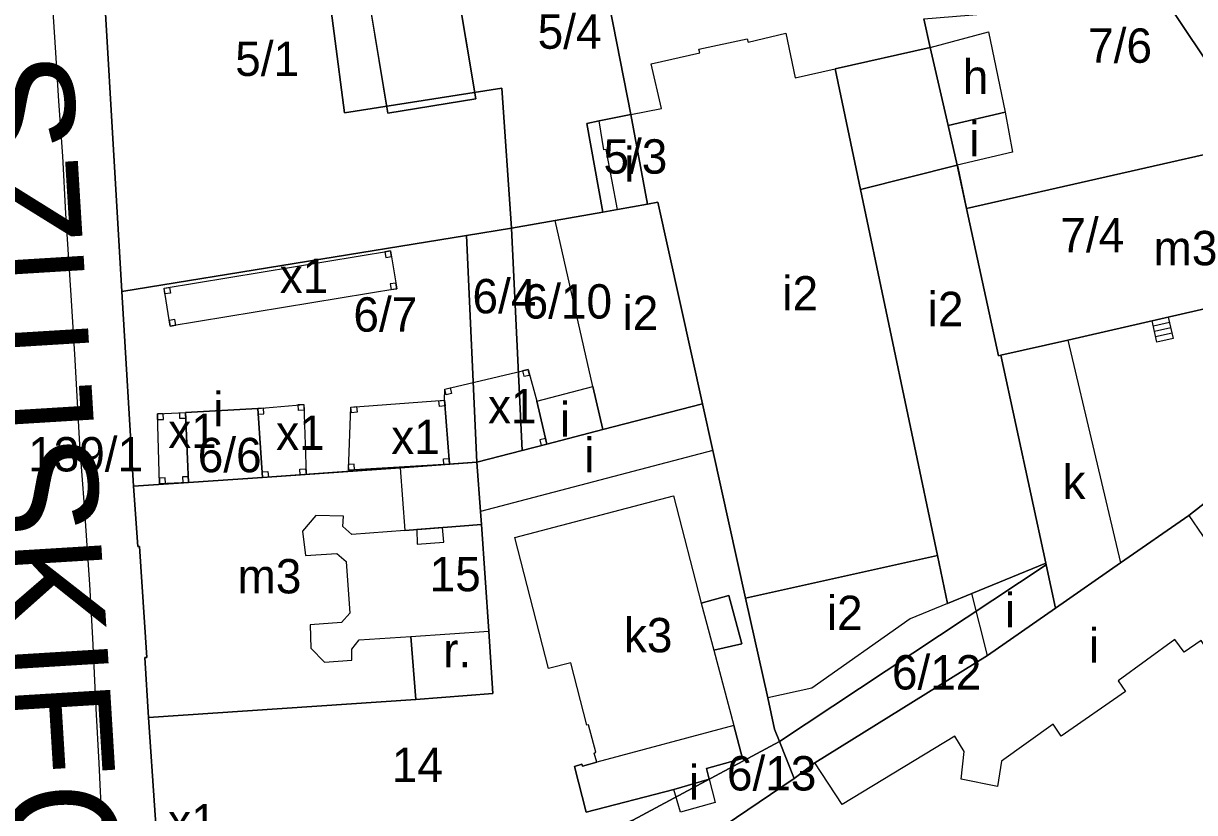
# Model space of a CAD drawing. Extents: x -304109 to -273954, y 21500 to 39796.
# Drawn here: x -294162.7 to -294060.4, y 32133.1 to 32202 of the extents above; entities that cross this region are included whole.
import ezdxf

# ---------------------------------------------------------------- set-up
doc = ezdxf.new("R2010")
doc.units = 0
for name, color, linetype in [('Budynki', 7, 'Continuous'), ('Budynki - opisy', 7, 'Continuous'), ('Działki', 7, 'Continuous'), ('Działki - numery', 7, 'Continuous'), ('krawedzie_ulic', 7, 'Continuous'), ('Level 43', 7, 'Continuous'), ('nazwy_ulic', 7, 'Continuous')]:
    doc.layers.add(name, color=color, linetype=linetype)

msp = doc.modelspace()

# ---------------------------------------------------------------- linework, layer by layer
at = {"layer": 'Budynki'}
msp.add_lwpolyline([(-294125.01, 32206.19), (-294123.18, 32195.41), (-294130.89, 32194.14), (-294133.54, 32210.27)], dxfattribs=at)
for points in [[(-294102.5, 32164.69), (-294103.4, 32168.77), (-294107.3, 32186.37), (-294108.2, 32186.21), (-294109.66, 32194.03), (-294106.98, 32194.57), (-294107.89, 32198.45), (-294103.65, 32199.42), (-294103.73, 32199.75), (-294099.49, 32200.63), (-294099.42, 32200.34), (-294096.13, 32201.12), (-294095.3, 32197.23), (-294091.81, 32198.02), (-294089.6, 32187.5), (-294082.88, 32155.53), (-294099.64, 32151.82)], [(-294083.52, 32199.88), (-294078.44, 32201.25), (-294076.98, 32194.24), (-294081.96, 32193.07)], [(-294083.52, 32199.88), (-294081.96, 32193.07), (-294081.16, 32189.61), (-294081.125, 32189.451), (-294080.34, 32185.84), (-294077.57, 32172.98), (-294077.37, 32173.02), (-294073.42, 32154.87), (-294079.89, 32152.23), (-294082, 32151.36), (-294082.88, 32155.53), (-294089.6, 32187.5), (-294091.81, 32198.02)], [(-294110.84, 32185.74), (-294111.81, 32190.99), (-294112.03, 32190.95), (-294112.42, 32193.48), (-294109.66, 32194.03), (-294108.2, 32186.21)], [(-294076.98, 32194.24), (-294076.34, 32190.74), (-294081.16, 32189.61), (-294081.96, 32193.07)], [(-294071.5, 32174.34), (-294077.37, 32173.02), (-294077.57, 32172.98), (-294080.34, 32185.84), (-294054.69, 32191.64), (-294049.48, 32184), (-294046.77, 32180.01)], [(-294110.84, 32185.74), (-294108.2, 32186.21), (-294107.3, 32186.37), (-294103.4, 32168.77), (-294112.1, 32166.53), (-294112.99, 32170.3), (-294116.27, 32184.78), (-294112.1, 32185.52)], [(-294149.876, 32175.566), (-294150.42, 32178.86), (-294130.644, 32182.126), (-294130.1, 32178.83)], [(-294077.37, 32173.02), (-294071.5, 32174.34), (-294066.92, 32154.89), (-294072.57, 32150.95), (-294073.39, 32154.71), (-294073.42, 32154.87)], [(-294125.495, 32163.508), (-294125.92, 32169.09), (-294125.91, 32170.05), (-294118.62, 32171.78), (-294117.86, 32169.02), (-294117, 32165.26), (-294123.1, 32163.68)], [(-294117, 32165.26), (-294117.86, 32169.02), (-294112.99, 32170.3), (-294112.1, 32166.53)], [(-294148.27, 32161.92), (-294148.55, 32168.01), (-294142.24, 32168.36), (-294141.81, 32162.34)], [(-294141.81, 32162.34), (-294142.24, 32168.36), (-294138.2, 32168.72), (-294138.02, 32162.613)], [(-294134.1, 32168.5), (-294125.92, 32169.09), (-294125.495, 32163.508), (-294134.3, 32162.99)], [(-294102.5, 32164.69), (-294122.79, 32159.37), (-294123.1, 32163.68), (-294119.14, 32164.7), (-294117, 32165.26), (-294112.1, 32166.53), (-294103.4, 32168.77)], [(-294148.55, 32168.01), (-294148.27, 32161.92), (-294150.801, 32161.803), (-294150.99, 32167.9)], [(-294148.27, 32161.92), (-294141.81, 32162.34), (-294129.8, 32163.2), (-294123.1, 32163.68), (-294122.79, 32159.37), (-294122.71, 32158.23), (-294129.39, 32157.73), (-294134.03, 32157.37), (-294134.8, 32158.08), (-294134.76, 32158.98), (-294137.16, 32159.03), (-294138.34, 32157.66), (-294138.08, 32155.53), (-294135.34, 32155.71), (-294134.52, 32155.01), (-294134.2, 32150.5), (-294134.92, 32149.68), (-294137.66, 32149.5), (-294137.59, 32147.45), (-294136.41, 32146.24), (-294134.01, 32146.39), (-294134.03, 32147.37), (-294133.38, 32148.19), (-294128.88, 32148.48), (-294128.43, 32142.98), (-294151.77, 32141.39), (-294152.09, 32146.63), (-294151.91, 32146.64), (-294152.57, 32156.32), (-294152.72, 32156.31), (-294153.08, 32161.58)], [(-294105.9, 32135.12), (-294113.56, 32133.14), (-294114.59, 32137.13), (-294113.94, 32137.32), (-294113.89, 32137.15), (-294112.64, 32137.5), (-294112.86, 32138.29), (-294112.72, 32138.38), (-294113.35, 32140.75), (-294113.51, 32140.73), (-294114.91, 32146.18), (-294116.86, 32145.66), (-294119.79, 32157.11), (-294105.95, 32160.76), (-294103.52, 32151.37), (-294101.11, 32152.05), (-294099.98, 32147.84), (-294102.4, 32147.26), (-294100.66, 32140.69), (-294099.9, 32137.82), (-294103.06, 32136.95), (-294102.822, 32136.016)], [(-294078.51, 32146.82), (-294072.57, 32150.95), (-294066.92, 32154.89), (-294060.95, 32159.04), (-294054.97, 32150.29), (-294055.02, 32147.81), (-294058.21, 32145.6), (-294059.87, 32148.11), (-294061.36, 32147.1), (-294062.16, 32148.2), (-294067.1, 32144.6), (-294066.46, 32143.68), (-294072.08, 32139.77), (-294072.78, 32140.82), (-294077.29, 32137.59), (-294077.66, 32135.37), (-294080.81, 32136.01), (-294080.56, 32138.44), (-294081.37, 32139.77), (-294091.2, 32133.8), (-294093.59, 32137.43)], [(-294099.64, 32151.82), (-294082.88, 32155.53), (-294082, 32151.36), (-294085.27, 32150.02), (-294093.85, 32143.96), (-294097.71, 32143.1)], [(-294078.51, 32146.82), (-294079.89, 32152.23), (-294073.42, 32154.87), (-294073.39, 32154.71), (-294072.57, 32150.95)], [(-294128.43, 32142.98), (-294128.88, 32148.48), (-294122.07, 32148.92), (-294121.71, 32143.48)], [(-294102.822, 32136.016), (-294102.31, 32133.98), (-294105.33, 32133.12), (-294105.9, 32135.12)]]:
    msp.add_lwpolyline(points, close=True, dxfattribs=at)
at = {"layer": 'Działki'}
for points in [[(-294114.96, 32222.7), (-294112.45, 32208.29), (-294109.66, 32194.03), (-294112.42, 32193.48), (-294113.5, 32193.26), (-294112.1, 32185.52), (-294116.27, 32184.78), (-294120.09, 32184.12), (-294120.91, 32196.33), (-294134.67, 32194.17), (-294136.48, 32208.06), (-294137.46, 32218.84), (-294136.79, 32218.97), (-294135.2, 32219.21)], [(-294156.28, 32215.73), (-294143.18, 32217.78), (-294137.46, 32218.84), (-294136.48, 32208.06), (-294134.67, 32194.17), (-294120.91, 32196.33), (-294120.09, 32184.12), (-294124.02, 32183.48), (-294154.09, 32178.59)], [(-294049.48, 32184), (-294054.69, 32191.64), (-294063.03, 32204.13), (-294052.1, 32206.77), (-294044.38, 32208.69), (-294043.22, 32208.97), (-294033.5, 32211.3), (-294030.64, 32212.02), (-294027.78, 32212.74), (-294024.16, 32213.67), (-294022.52, 32207.6), (-294022.15, 32207.67), (-294021.56, 32205.2), (-294021.51, 32204.98), (-294021.77, 32204.91), (-294024.24, 32204.26), (-294022.77, 32198.61), (-294021.73, 32193.84), (-294021.65, 32193.48), (-294042.96, 32187.33)], [(-294054.69, 32191.64), (-294080.34, 32185.84), (-294081.16, 32189.61), (-294081.96, 32193.07), (-294083.52, 32199.88), (-294084.09, 32202.38), (-294063.03, 32204.13)], [(-294109.66, 32194.03), (-294108.2, 32186.21), (-294110.84, 32185.74), (-294112.1, 32185.52), (-294113.5, 32193.26), (-294112.42, 32193.48)], [(-294054.69, 32191.64), (-294049.48, 32184), (-294046.77, 32180.01), (-294071.5, 32174.34), (-294077.37, 32173.02), (-294077.57, 32172.98), (-294080.34, 32185.84)], [(-294119.14, 32164.7), (-294120.09, 32184.12), (-294116.27, 32184.78), (-294112.1, 32185.52), (-294110.84, 32185.74), (-294108.2, 32186.21), (-294107.3, 32186.37), (-294103.4, 32168.77), (-294112.1, 32166.53), (-294117, 32165.26)], [(-294120.09, 32184.12), (-294119.14, 32164.7), (-294123.1, 32163.68), (-294124.02, 32183.48)], [(-294141.81, 32162.34), (-294142.24, 32168.36), (-294148.55, 32168.01), (-294148.27, 32161.92), (-294153.08, 32161.58), (-294154.09, 32178.59), (-294124.02, 32183.48), (-294123.1, 32163.68)], [(-294037.24, 32173.39), (-294036.98, 32169.83), (-294037.46, 32169.71), (-294041.23, 32168.6), (-294054.17, 32163.53), (-294057.86, 32161.44), (-294060.95, 32159.04), (-294066.92, 32154.89), (-294072.57, 32150.95), (-294073.39, 32154.71), (-294073.42, 32154.87), (-294077.37, 32173.02), (-294071.5, 32174.34), (-294046.77, 32180.01), (-294042.89, 32172.01)], [(-294150.12, 32117.13), (-294151.77, 32141.39), (-294128.43, 32142.98), (-294121.71, 32143.48), (-294122.07, 32148.92), (-294122.71, 32158.23), (-294122.79, 32159.37), (-294123.1, 32163.68), (-294119.14, 32164.7), (-294117, 32165.26), (-294112.1, 32166.53), (-294103.4, 32168.77), (-294102.5, 32164.69), (-294099.64, 32151.82), (-294097.71, 32143.1), (-294097.12, 32140.37), (-294096.69, 32139.3), (-294109.5, 32132.44), (-294115.51, 32130.09), (-294124.36, 32126.31), (-294145.02, 32118.23)], [(-294148.27, 32161.92), (-294148.55, 32168.01), (-294142.24, 32168.36), (-294141.81, 32162.34)], [(-294141.81, 32162.34), (-294123.1, 32163.68), (-294122.79, 32159.37), (-294122.71, 32158.23), (-294122.07, 32148.92), (-294121.71, 32143.48), (-294128.43, 32142.98), (-294151.77, 32141.39), (-294152.09, 32146.63), (-294151.91, 32146.64), (-294152.57, 32156.32), (-294152.72, 32156.31), (-294153.08, 32161.58), (-294148.27, 32161.92)], [(-294096.69, 32139.3), (-294073.39, 32154.71), (-294072.57, 32150.95), (-294078.51, 32146.82), (-294093.59, 32137.43), (-294095.41, 32136.08)], [(-294095.41, 32136.08), (-294102.5, 32131.27), (-294106.25, 32129.67), (-294108.34, 32128.87), (-294109.5, 32132.44), (-294096.69, 32139.3)]]:
    msp.add_lwpolyline(points, close=True, dxfattribs=at)
for points in [[(-294172.8, 32212.87), (-294156.28, 32215.73), (-294154.09, 32178.59), (-294153.08, 32161.58), (-294152.72, 32156.31), (-294152.57, 32156.32), (-294151.91, 32146.64), (-294152.09, 32146.63), (-294151.77, 32141.39), (-294150.12, 32117.13), (-294149.94, 32113.45), (-294149.85, 32110.72), (-294150.03, 32110.71), (-294149.87, 32107.31), (-294149.67, 32107.32), (-294149.05, 32094.67), (-294163.71, 32095.53)], [(-294084.09, 32202.38), (-294083.52, 32199.88), (-294081.96, 32193.07), (-294081.16, 32189.61), (-294080.34, 32185.84), (-294077.57, 32172.98), (-294077.37, 32173.02), (-294073.42, 32154.87), (-294073.39, 32154.71), (-294096.69, 32139.3), (-294097.12, 32140.37), (-294097.71, 32143.1), (-294099.64, 32151.82), (-294102.5, 32164.69), (-294103.4, 32168.77), (-294107.3, 32186.37), (-294108.2, 32186.21), (-294109.66, 32194.03), (-294112.45, 32208.29)], [(-294060.29, 32107.92), (-294063.05, 32108), (-294063, 32112.47), (-294067.16, 32112.59), (-294067.32, 32108.15), (-294084.87, 32108.7), (-294084.74, 32111.47), (-294087.44, 32111.58), (-294092.09, 32114.28), (-294103.31, 32122.84), (-294106.25, 32129.67), (-294102.5, 32131.27), (-294095.41, 32136.08), (-294093.59, 32137.43), (-294078.51, 32146.82), (-294072.57, 32150.95), (-294066.92, 32154.89), (-294060.95, 32159.04), (-294057.86, 32161.44)]]:
    msp.add_lwpolyline(points, dxfattribs=at)
at = {"layer": 'krawedzie_ulic'}
msp.add_lwpolyline([(-294155.578, 32128.139), (-294155.965, 32134.949), (-294156.087, 32137.425), (-294156.354, 32142.172), (-294156.633, 32148.312), (-294156.9, 32153.006), (-294157.364, 32159.842), (-294157.765, 32165.206), (-294158.182, 32172.61), (-294158.505, 32177.794), (-294159, 32185.404), (-294159.244, 32190.382), (-294159.59, 32195.206), (-294159.854, 32199.436), (-294160.233, 32205.265)], dxfattribs=at)
at = {"layer": 'Level 43'}
for p, q in [((-294133.54, 32210.27), (-294130.89, 32194.14)), ((-294123.18, 32195.41), (-294125.01, 32206.19)), ((-294083.52, 32199.88), (-294091.81, 32198.02)), ((-294081.96, 32193.07), (-294083.52, 32199.88)), ((-294091.81, 32198.02), (-294089.6, 32187.5)), ((-294130.89, 32194.14), (-294123.18, 32195.41)), ((-294081.16, 32189.61), (-294081.96, 32193.07)), ((-294081.16, 32189.61), (-294089.6, 32187.5)), ((-294089.6, 32187.5), (-294081.16, 32189.61)), ((-294081.125, 32189.451), (-294081.16, 32189.61)), ((-294080.34, 32185.84), (-294081.125, 32189.451)), ((-294089.6, 32187.5), (-294082.88, 32155.53)), ((-294077.57, 32172.98), (-294080.34, 32185.84)), ((-294130.644, 32182.126), (-294131.137, 32182.044)), ((-294131.137, 32182.044), (-294131.055, 32181.551)), ((-294131.055, 32181.551), (-294130.562, 32181.633)), ((-294130.562, 32181.633), (-294130.644, 32182.126)), ((-294150.42, 32178.86), (-294149.927, 32178.941)), ((-294150.339, 32178.367), (-294150.42, 32178.86)), ((-294149.846, 32178.448), (-294150.339, 32178.367)), ((-294149.927, 32178.941), (-294149.846, 32178.448)), ((-294130.181, 32179.323), (-294130.674, 32179.242)), ((-294130.674, 32179.242), (-294130.593, 32178.749)), ((-294130.593, 32178.749), (-294130.1, 32178.83)), ((-294130.1, 32178.83), (-294130.181, 32179.323)), ((-294062.733, 32176.35), (-294062.304, 32174.482)), ((-294149.464, 32176.14), (-294149.957, 32176.059)), ((-294149.957, 32176.059), (-294149.876, 32175.566)), ((-294149.876, 32175.566), (-294149.383, 32175.647)), ((-294149.383, 32175.647), (-294149.464, 32176.14)), ((-294063.75, 32174.15), (-294064.13, 32176.03)), ((-294062.626, 32175.883), (-294064.035, 32175.559)), ((-294062.518, 32175.416), (-294063.94, 32175.09)), ((-294062.411, 32174.949), (-294063.845, 32174.62)), ((-294062.304, 32174.482), (-294063.75, 32174.15)), ((-294077.37, 32173.02), (-294077.57, 32172.98)), ((-294073.42, 32154.87), (-294077.37, 32173.02)), ((-294118.62, 32171.78), (-294119.106, 32171.665)), ((-294119.106, 32171.665), (-294118.991, 32171.178)), ((-294118.991, 32171.178), (-294118.504, 32171.293)), ((-294118.504, 32171.293), (-294118.62, 32171.78)), ((-294125.91, 32170.05), (-294125.424, 32170.165)), ((-294125.796, 32169.563), (-294125.91, 32170.05)), ((-294125.309, 32169.678), (-294125.796, 32169.563)), ((-294125.424, 32170.165), (-294125.309, 32169.678)), ((-294141.741, 32168.396), (-294142.24, 32168.36)), ((-294142.24, 32168.36), (-294142.204, 32167.861)), ((-294141.705, 32167.897), (-294141.741, 32168.396)), ((-294138.7, 32168.705), (-294138.2, 32168.72)), ((-294138.685, 32168.205), (-294138.7, 32168.705)), ((-294138.185, 32168.22), (-294138.685, 32168.205)), ((-294138.2, 32168.72), (-294138.185, 32168.22)), ((-294134.1, 32168.5), (-294133.601, 32168.536)), ((-294134.064, 32168.001), (-294134.1, 32168.5)), ((-294133.601, 32168.536), (-294133.565, 32168.037)), ((-294126.419, 32169.052), (-294125.92, 32169.09)), ((-294126.381, 32168.553), (-294126.419, 32169.052)), ((-294125.882, 32168.591), (-294126.381, 32168.553)), ((-294125.92, 32169.09), (-294125.882, 32168.591)), ((-294150.49, 32167.915), (-294150.99, 32167.9)), ((-294150.99, 32167.9), (-294150.975, 32167.4)), ((-294150.975, 32167.4), (-294150.475, 32167.415)), ((-294150.475, 32167.415), (-294150.49, 32167.915)), ((-294149.049, 32167.987), (-294148.55, 32168.01)), ((-294149.026, 32167.488), (-294149.049, 32167.987)), ((-294148.527, 32167.511), (-294149.026, 32167.488)), ((-294148.55, 32168.01), (-294148.527, 32167.511)), ((-294142.204, 32167.861), (-294141.705, 32167.897)), ((-294133.565, 32168.037), (-294134.064, 32168.001)), ((-294117.111, 32165.747), (-294117.598, 32165.636)), ((-294117.598, 32165.636), (-294117.483, 32165.132)), ((-294117.483, 32165.132), (-294117, 32165.26)), ((-294117, 32165.26), (-294117.111, 32165.747)), ((-294141.81, 32162.34), (-294129.8, 32163.2)), ((-294138.555, 32163.076), (-294138.056, 32163.112)), ((-294138.519, 32162.577), (-294138.555, 32163.076)), ((-294138.056, 32163.112), (-294138.02, 32162.613)), ((-294133.83, 32163.518), (-294134.329, 32163.489)), ((-294134.329, 32163.489), (-294134.3, 32162.99)), ((-294133.801, 32163.019), (-294133.83, 32163.518)), ((-294123.1, 32163.68), (-294129.8, 32163.2)), ((-294129.8, 32163.2), (-294129.39, 32157.73)), ((-294129.8, 32163.2), (-294129.39, 32157.73)), ((-294126.023, 32163.978), (-294125.524, 32164.007)), ((-294125.994, 32163.479), (-294126.023, 32163.978)), ((-294125.495, 32163.508), (-294125.994, 32163.479)), ((-294125.524, 32164.007), (-294125.495, 32163.508)), ((-294122.79, 32159.37), (-294123.1, 32163.68)), ((-294150.325, 32162.325), (-294150.824, 32162.302)), ((-294150.824, 32162.302), (-294150.801, 32161.803)), ((-294150.302, 32161.826), (-294150.325, 32162.325)), ((-294148.293, 32162.419), (-294148.792, 32162.396)), ((-294148.792, 32162.396), (-294148.777, 32161.896)), ((-294148.27, 32161.92), (-294148.293, 32162.419)), ((-294148.27, 32161.92), (-294141.81, 32162.34)), ((-294141.846, 32162.839), (-294141.347, 32162.875)), ((-294141.81, 32162.34), (-294141.846, 32162.839)), ((-294141.311, 32162.376), (-294141.81, 32162.34)), ((-294141.347, 32162.875), (-294141.311, 32162.376)), ((-294138.02, 32162.613), (-294138.519, 32162.577)), ((-294134.3, 32162.99), (-294133.801, 32163.019)), ((-294153.08, 32161.58), (-294148.27, 32161.92)), ((-294152.72, 32156.31), (-294153.08, 32161.58)), ((-294150.801, 32161.803), (-294150.302, 32161.826)), ((-294148.777, 32161.896), (-294148.27, 32161.92)), ((-294119.79, 32157.11), (-294105.95, 32160.76)), ((-294105.95, 32160.76), (-294103.52, 32151.37)), ((-294137.16, 32159.03), (-294138.34, 32157.66)), ((-294134.76, 32158.98), (-294137.16, 32159.03)), ((-294134.8, 32158.08), (-294134.76, 32158.98)), ((-294122.71, 32158.23), (-294122.79, 32159.37)), ((-294134.03, 32157.37), (-294134.8, 32158.08)), ((-294129.39, 32157.73), (-294122.71, 32158.23)), ((-294126.094, 32157.977), (-294128.36, 32157.807)), ((-294126, 32156.71), (-294126.094, 32157.977)), ((-294138.34, 32157.66), (-294138.08, 32155.53)), ((-294129.39, 32157.73), (-294134.03, 32157.37)), ((-294128.36, 32157.807), (-294128.31, 32156.54)), ((-294116.86, 32145.66), (-294119.79, 32157.11)), ((-294152.57, 32156.32), (-294152.72, 32156.31)), ((-294151.91, 32146.64), (-294152.57, 32156.32)), ((-294128.31, 32156.54), (-294126, 32156.71)), ((-294138.08, 32155.53), (-294135.34, 32155.71)), ((-294135.34, 32155.71), (-294134.52, 32155.01)), ((-294134.52, 32155.01), (-294134.2, 32150.5)), ((-294082.88, 32155.53), (-294082, 32151.36)), ((-294079.89, 32152.23), (-294073.42, 32154.87)), ((-294101.11, 32152.05), (-294103.52, 32151.37)), ((-294099.98, 32147.84), (-294101.11, 32152.05)), ((-294082, 32151.36), (-294079.89, 32152.23)), ((-294103.52, 32151.37), (-294102.4, 32147.26)), ((-294103.52, 32151.37), (-294102.4, 32147.26)), ((-294134.2, 32150.5), (-294134.92, 32149.68)), ((-294134.92, 32149.68), (-294137.66, 32149.5)), ((-294137.66, 32149.5), (-294137.59, 32147.45)), ((-294134.03, 32147.37), (-294133.38, 32148.19)), ((-294133.38, 32148.19), (-294128.88, 32148.48)), ((-294128.88, 32148.48), (-294128.43, 32142.98)), ((-294102.4, 32147.26), (-294099.98, 32147.84)), ((-294137.59, 32147.45), (-294136.41, 32146.24)), ((-294134.01, 32146.39), (-294134.03, 32147.37)), ((-294102.4, 32147.26), (-294100.66, 32140.69)), ((-294152.09, 32146.63), (-294151.91, 32146.64)), ((-294151.77, 32141.39), (-294152.09, 32146.63)), ((-294136.41, 32146.24), (-294134.01, 32146.39)), ((-294114.91, 32146.18), (-294116.86, 32145.66)), ((-294113.51, 32140.73), (-294114.91, 32146.18)), ((-294128.43, 32142.98), (-294151.77, 32141.39)), ((-294113.35, 32140.75), (-294113.51, 32140.73)), ((-294112.72, 32138.38), (-294113.35, 32140.75)), ((-294100.66, 32140.69), (-294112.64, 32137.5)), ((-294100.66, 32140.69), (-294112.64, 32137.5)), ((-294099.9, 32137.82), (-294100.66, 32140.69)), ((-294112.64, 32137.5), (-294113.89, 32137.15)), ((-294112.86, 32138.29), (-294112.72, 32138.38)), ((-294112.64, 32137.5), (-294112.86, 32138.29)), ((-294103.06, 32136.95), (-294099.9, 32137.82)), ((-294113.94, 32137.32), (-294114.59, 32137.13)), ((-294114.59, 32137.13), (-294113.56, 32133.14)), ((-294113.89, 32137.15), (-294113.94, 32137.32)), ((-294102.822, 32136.016), (-294103.06, 32136.95)), ((-294105.9, 32135.12), (-294102.822, 32136.016)), ((-294113.56, 32133.14), (-294105.9, 32135.12))]:
    msp.add_line(p, q, dxfattribs=at)

# ---------------------------------------------------------------- texts
at = {"layer": 'Budynki - opisy'}
for s, p in [('h', (-294080.684, 32195.822)), ('i', (-294080.112, 32190.391)), ('i', (-294110.226, 32188.175)), ('m3', (-294064.02, 32180.872)), ('x1', (-294140.317, 32178.443)), ('i2', (-294096.434, 32176.928)), ('i2', (-294083.743, 32175.556)), ('i2', (-294110.383, 32175.212)), ('i', (-294146.13, 32166.805)), ('x1', (-294122.132, 32167.071)), ('i', (-294115.864, 32165.916)), ('x1', (-294150.053, 32164.918)), ('x1', (-294140.632, 32164.758)), ('x1', (-294130.581, 32164.398)), ('i', (-294113.72, 32162.8)), ('k', (-294071.966, 32160.463)), ('m3', (-294143.998, 32152.231)), ('i2', (-294092.547, 32149.029)), ('i', (-294076.997, 32149.258)), ('k3', (-294110.269, 32147.086)), ('i', (-294069.679, 32146.171)), ('r.', (-294126.044, 32145.779)), ('i', (-294104.589, 32134.235)), ('x1', (-294150.06, 32130.837))]:
    msp.add_text(s, height=3, dxfattribs=at).set_placement(p)
at = {"layer": 'Działki - numery'}
for s, p in [('5/4', (-294117.796, 32199.772)), ('7/6', (-294069.734, 32198.547)), ('5/1', (-294144.204, 32197.398)), ('5/3', (-294112.053, 32188.869)), ('7/4', (-294072.159, 32182.007)), ('6/4', (-294123.489, 32176.677)), ('6/10', (-294119.109, 32176.219)), ('6/7', (-294133.883, 32175.077)), ('139/1', (-294162.285, 32162.875)), ('6/6', (-294147.473, 32162.806)), ('15', (-294127.226, 32152.415)), ('6/12', (-294086.864, 32143.841)), ('14', (-294130.534, 32135.762)), ('6/13', (-294101.27, 32135.026))]:
    msp.add_text(s, height=3, dxfattribs=at).set_placement(p)
at = {"layer": 'nazwy_ulic'}
msp.add_text('SZUJSKIEGO', height=10, rotation=273.50072, dxfattribs=at).set_placement((-294168.524, 32199.175))

doc.saveas('drawing.dxf')
